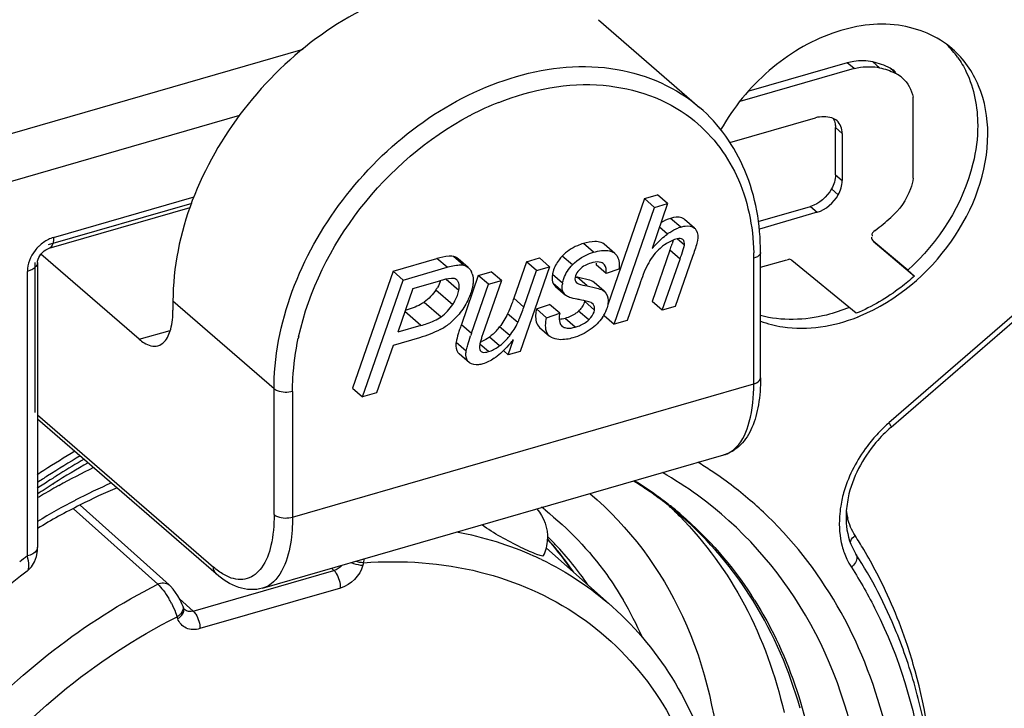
# Model space of a CAD drawing. Header units: millimetres. Extents: x 0 to 420, y 0 to 297.
# Tile 303 of 502: x 353.16 to 354.62, y 132.57 to 133.59. Entities that reach past the tile are written whole.
import ezdxf

# ---------------------------------------------------------------- set-up
doc = ezdxf.new("R2010")
doc.units = ezdxf.units.MM
doc.header["$LTSCALE"] = 23.1
doc.layers.get('0').update_dxf_attribs({"linetype": 'CONTINUOUS'})

msp = doc.modelspace()

# ---------------------------------------------------------------- linework, layer by layer
at = {"color": 7, "linetype": 'CONTINUOUS'}
for p, q in [((354.015, 133.5888), (354.165, 133.4589)), ((352.7062, 133.2939), (353.5772, 133.5454)), ((354.3941, 133.5163), (354.2246, 133.4677)), ((354.3841, 133.525), (354.2379, 133.4831)), ((354.3941, 133.5163), (354.3841, 133.525)), ((354.4219, 133.5263), (354.4319, 133.5177)), ((354.4475, 133.517), (354.4575, 133.5083)), ((354.4819, 133.3539), (354.4817, 133.4741)), ((353.4826, 133.4467), (352.7306, 133.2296)), ((354.2096, 133.407), (354.3371, 133.4435)), ((354.3666, 133.4291), (354.3766, 133.4203)), ((354.3666, 133.3589), (354.3666, 133.4291)), ((354.3766, 133.4203), (354.3766, 133.3503)), ((354.3666, 133.3589), (354.3766, 133.3503)), ((353.2069, 133.2661), (353.4153, 133.3262)), ((354.0833, 133.3237), (354.0288, 133.1664)), ((354.0833, 133.3237), (354.1025, 133.3292)), ((354.0983, 133.3107), (354.0833, 133.3237)), ((354.1175, 133.3162), (354.1025, 133.3292)), ((354.3607, 133.338), (354.3707, 133.3293)), ((353.4117, 133.3165), (353.1988, 133.2551)), ((353.2002, 133.2502), (353.4095, 133.3106)), ((354.0383, 133.1375), (354.0983, 133.3107)), ((354.1175, 133.3162), (354.0945, 133.2497)), ((354.0983, 133.3107), (354.1175, 133.3162)), ((354.252, 133.2897), (354.3294, 133.3121)), ((354.3294, 133.3121), (354.3394, 133.3034)), ((354.137, 133.2814), (354.122, 133.2944)), ((354.3394, 133.3034), (354.2536, 133.2786)), ((354.1172, 133.2711), (354.1055, 133.2813)), ((354.1575, 133.2799), (354.1425, 133.2929)), ((354.4208, 133.2687), (354.4214, 133.2679)), ((354.0078, 133.2441), (353.9928, 133.2571)), ((354.0243, 133.2553), (354.0234, 133.2561)), ((354.0393, 133.2423), (354.0234, 133.2561)), ((354.126, 133.2622), (354.1243, 133.2568)), ((354.1424, 133.2546), (354.1316, 133.264)), ((354.4222, 133.2607), (354.4839, 133.2089)), ((354.4739, 133.2175), (354.4223, 133.2608)), ((353.3339, 133.1151), (353.188, 133.2414)), ((353.1981, 133.2494), (353.2002, 133.2502)), ((353.8, 133.2379), (353.7976, 133.2383)), ((353.815, 133.2249), (353.8, 133.2379)), ((353.9763, 133.2255), (353.9613, 133.2385)), ((354.0384, 133.2431), (354.0393, 133.2423)), ((354.121, 133.247), (354.0946, 133.171)), ((354.136, 133.234), (354.121, 133.247)), ((354.1546, 133.2377), (354.1289, 133.1636)), ((354.2554, 133.0578), (354.2554, 133.244)), ((353.1789, 133.2288), (353.1789, 133.0068)), ((353.1829, 133.2288), (353.1829, 132.8069)), ((353.7103, 133.216), (353.7754, 133.2348)), ((353.7253, 133.203), (353.7904, 133.2218)), ((353.7904, 133.2218), (353.7754, 133.2348)), ((353.8218, 133.2216), (353.8068, 133.2346)), ((353.8126, 133.2253), (353.815, 133.2249)), ((353.9081, 133.2301), (353.8893, 133.1759)), ((353.9424, 133.2227), (353.8989, 133.0972)), ((353.9081, 133.2301), (353.9274, 133.2357)), ((353.9231, 133.2171), (353.9081, 133.2301)), ((353.9231, 133.2171), (353.9424, 133.2227)), ((353.9424, 133.2227), (353.9274, 133.2357)), ((354.0116, 133.2281), (354.0114, 133.2255)), ((354.0264, 133.2125), (354.0114, 133.2255)), ((354.1096, 133.1581), (354.136, 133.234)), ((354.2454, 133.0491), (354.2454, 133.2353)), ((354.2554, 133.2218), (354.2944, 133.2331)), ((354.3972, 133.1537), (354.3017, 133.2321)), ((354.7239, 133.2319), (354.4458, 132.9912)), ((354.4489, 132.9847), (354.7269, 133.2255)), ((353.1727, 133.2175), (353.1679, 133.2158)), ((353.1679, 132.7939), (353.1679, 133.2158)), ((353.7103, 133.216), (353.6501, 133.0427)), ((353.7253, 133.203), (353.7103, 133.216)), ((353.8368, 133.2095), (353.8117, 133.1371)), ((353.8368, 133.2095), (353.856, 133.2151)), ((353.8518, 133.1966), (353.8368, 133.2095)), ((353.871, 133.2021), (353.856, 133.2151)), ((353.9043, 133.1629), (353.9231, 133.2171)), ((353.9617, 133.1983), (353.9467, 133.2113)), ((353.9983, 133.1942), (353.9833, 133.2071)), ((354.0454, 133.2193), (354.0264, 133.2125)), ((354.4839, 133.2089), (354.4739, 133.2175)), ((353.6651, 133.0297), (353.7253, 133.203)), ((353.7395, 133.1902), (353.7795, 133.2017)), ((353.7892, 133.2042), (353.8079, 133.188)), ((353.8267, 133.1241), (353.8518, 133.1966)), ((353.871, 133.2021), (353.8432, 133.1219)), ((353.8518, 133.1966), (353.871, 133.2021)), ((353.9628, 133.185), (353.9478, 133.198)), ((353.9513, 133.1936), (353.9663, 133.1806)), ((353.9833, 133.1983), (353.9821, 133.1994)), ((353.9826, 133.1988), (353.9833, 133.1983)), ((354.0235, 133.1863), (354.0085, 133.1993)), ((354.0762, 133.1969), (354.0575, 133.143)), ((353.7395, 133.1902), (353.7172, 133.1257)), ((353.7739, 133.1884), (353.7989, 133.1667)), ((353.5339, 133.0415), (353.3839, 133.1714)), ((353.3839, 133.1714), (353.3839, 133.1584)), ((353.7566, 133.1702), (353.7816, 133.1486)), ((353.8893, 133.1759), (353.9043, 133.1629)), ((353.923, 133.1601), (353.9425, 133.1669)), ((353.9575, 133.1539), (353.9425, 133.1669)), ((354.0091, 133.1585), (353.9941, 133.1715)), ((354.0069, 133.1673), (354.0058, 133.1683)), ((354.0069, 133.1673), (354.0064, 133.1679)), ((354.1096, 133.1581), (354.0946, 133.171)), ((354.1289, 133.1636), (354.1096, 133.1581)), ((353.7515, 133.1356), (353.7277, 133.1562)), ((353.8953, 133.1398), (353.8803, 133.1528)), ((353.923, 133.1601), (353.938, 133.1471)), ((353.938, 133.1471), (353.9575, 133.1539)), ((354.0006, 133.144), (353.9856, 133.157)), ((354.0233, 133.1504), (354.0383, 133.1375)), ((353.7515, 133.1356), (353.7172, 133.1257)), ((353.8117, 133.1371), (353.8267, 133.1241)), ((353.9806, 133.1331), (353.9656, 133.1461)), ((354.0575, 133.143), (354.0383, 133.1375)), ((353.3339, 133.1151), (353.3798, 133.1283)), ((353.8833, 133.1205), (353.8683, 133.1335)), ((353.9275, 133.1327), (353.9425, 133.1197)), ((353.7103, 133.1061), (353.686, 133.0358)), ((353.7494, 133.1173), (353.7103, 133.1061)), ((353.8188, 133.0974), (353.8038, 133.1104)), ((353.8517, 133.0968), (353.8395, 133.1074)), ((353.8682, 133.1054), (353.8532, 133.1184)), ((353.8811, 133.0921), (353.889, 133.1148)), ((353.8235, 133.0804), (353.8085, 133.0934)), ((353.8188, 133.0974), (353.8201, 133.1032)), ((353.8811, 133.0921), (353.8744, 133.0979)), ((353.8989, 133.0972), (353.8811, 133.0921)), ((353.5339, 133.0415), (353.534, 133.0476)), ((353.5612, 132.8516), (354.2454, 133.0491)), ((353.5339, 132.8553), (353.5339, 133.0415)), ((353.5612, 133.0378), (353.5612, 132.8516)), ((353.6501, 133.0427), (353.6651, 133.0297)), ((353.686, 133.0358), (353.6651, 133.0297)), ((353.1829, 133.0033), (353.4439, 132.7773)), ((353.4481, 132.7672), (353.1829, 132.9969)), ((353.5167, 132.7461), (354.2008, 132.9436)), ((353.2078, 132.9018), (353.2059, 132.9006)), ((353.2078, 132.9018), (353.206, 132.9005)), ((353.2365, 132.8639), (353.3613, 132.7521)), ((353.2463, 132.8692), (353.3782, 132.7511)), ((354.1344, 132.8539), (354.1355, 132.8527)), ((354.1344, 132.8539), (354.1355, 132.8526)), ((354.1369, 132.8538), (354.1367, 132.8539)), ((353.1813, 132.793), (353.1827, 132.8016)), ((353.1827, 132.8016), (353.1829, 132.8069)), ((354.0357, 132.7186), (353.9376, 132.8059)), ((353.1741, 132.778), (353.1784, 132.785)), ((353.1784, 132.785), (353.1813, 132.793)), ((353.6667, 132.7838), (353.6657, 132.7802)), ((353.6667, 132.7838), (353.6679, 132.7896)), ((353.1676, 132.7715), (353.1686, 132.7723)), ((353.1686, 132.7723), (353.1741, 132.778)), ((353.414, 132.7121), (353.6227, 132.7724)), ((353.619, 132.7756), (353.6227, 132.7724)), ((353.3781, 132.7512), (353.3782, 132.7511)), ((353.3804, 132.7491), (353.3782, 132.7512)), ((353.3842, 132.7448), (353.3804, 132.7491)), ((353.3878, 132.74), (353.3842, 132.7448)), ((353.3913, 132.7346), (353.3878, 132.74)), ((353.6326, 132.7464), (353.4239, 132.6862)), ((353.3945, 132.7289), (353.3913, 132.7346)), ((353.414, 132.7121), (353.3937, 132.7303)), ((353.3972, 132.7232), (353.3945, 132.7289)), ((353.3988, 132.7191), (353.3972, 132.7232)), ((353.3998, 132.7161), (353.3988, 132.7191)), ((353.4001, 132.7154), (353.3998, 132.7161)), ((353.4007, 132.7146), (353.4001, 132.7154)), ((353.4009, 132.7144), (353.4007, 132.7146)), ((354.0356, 132.7186), (354.0357, 132.7186)), ((353.3878, 132.7102), (353.3899, 132.7039)), ((353.3909, 132.7009), (353.3899, 132.7039))]:
    msp.add_line(p, q, dxfattribs=at)
for centre, radius, start, end in [((354.4305, 133.4504), 0.1435, 35.2477, 44.9071), ((354.4253, 133.4761), 0.0465, 49.1956, 61.4972), ((354.4141, 133.4284), 0.0909, 61.4993, 63.3446), ((354.4353, 133.4674), 0.0465, 49.1956, 61.4972), ((354.0276, 133.0609), 0.436, 111.6103, 117.4881), ((354.0347, 133.0466), 0.4519, 117.4541, 117.7393), ((354.1703, 133.6126), 0.4219, 307.2014, 311.2662), ((354.1504, 133.2353), 0.0481, 106.1308, 110.1311), ((354.1703, 133.1988), 0.0898, 123.626, 126.2961), ((353.2267, 133.2099), 0.06, 133.8292, 142.1787), ((353.2253, 133.2115), 0.0579, 125.2835, 133.8769), ((353.5748, 133.4374), 0.5784, 341.0038, 341.4214), ((353.7328, 133.3844), 0.4118, 341.4166, 341.9565), ((354.0314, 133.1625), 0.085, 106.0985, 107.4591), ((354.0285, 133.2301), 0.0163, 52.7621, 60.5769), ((353.441, 133.4834), 0.7199, 340.8343, 341.0121), ((353.9089, 133.2353), 0.3365, 359.9981, 1.3889), ((354.0179, 133.1794), 0.0507, 102.6859, 106.1744), ((353.8036, 133.2043), 0.0254, 17.8749, 24.8044), ((353.988, 133.2043), 0.0419, 164.1334, 170.4531), ((354.0186, 133.4043), 0.2003, 259.0099, 259.8483), ((353.9975, 133.1922), 0.0363, 170.4016, 174.6005), ((353.7118, 133.2294), 0.0744, 326.5256, 329.8489), ((353.9541, 133.1889), 0.0449, 314.6284, 318.7813), ((353.958, 133.1888), 0.0751, 326.6807, 329.5377), ((354.3007, 133.3967), 0.2673, 291.5966, 292.5623), ((353.7394, 133.2094), 0.0895, 297.1487, 307.8294), ((354.273, 132.9761), 0.4886, 160.7627, 161.6999), ((354.336, 132.9466), 0.5394, 160.7862, 161.2198), ((354.0408, 133.0531), 0.2093, 160.8013, 162.4088), ((353.7988, 133.1878), 0.0883, 317.1949, 322.0038), ((353.8138, 133.1748), 0.0883, 317.1963, 322.0038), ((353.9705, 133.0306), 0.4098, 167.5518, 167.8974), ((353.8244, 133.1515), 0.0435, 290.1678, 293.9745), ((353.8271, 133.1597), 0.0681, 305.5269, 307.1313), ((353.7176, 133.2542), 0.221, 318.856, 320.8585), ((353.8092, 133.1614), 0.0902, 304.4008, 308.0193), ((354.593, 132.8214), 0.2247, 131.4879, 136.5496), ((354.5896, 132.8252), 0.2196, 130.8937, 131.4735), ((353.9115, 131.8055), 1.3269, 120.4759, 122.8105), ((353.9083, 131.8086), 1.3128, 120.2774, 122.7624), ((353.8918, 131.8252), 1.2755, 119.7865, 122.4296), ((353.9013, 131.8173), 1.2946, 120.0948, 121.956), ((353.8497, 132.421), 0.5998, 56.3242, 58.6019), ((353.9215, 131.7898), 1.3455, 122.8059, 123.3077), ((353.9111, 131.8016), 1.3131, 121.9531, 122.6914), ((353.7164, 131.9924), 1.0355, 115.7698, 118.9923), ((353.8248, 132.4176), 0.5754, 54.1286, 60.3021), ((353.8529, 132.4259), 0.594, 49.3176, 56.3232), ((353.9199, 131.7904), 1.3344, 122.7573, 123.5402), ((353.9169, 131.7925), 1.3239, 122.6917, 123.685), ((353.907, 131.8011), 1.304, 122.5201, 123.7413), ((353.6714, 132.0392), 0.9424, 113.6892, 117.3229), ((353.7808, 132.4425), 0.544, 51.475, 58.241), ((353.7799, 132.4361), 0.5508, 53.9872, 58.4499), ((353.7324, 131.9633), 1.0688, 119.4252, 120.9545), ((353.7265, 131.9738), 1.0567, 118.9826, 119.4228), ((353.6527, 132.0613), 0.9048, 112.8547, 116.693), ((354.5508, 132.8389), 0.1789, 163.2431, 170.6935), ((353.6911, 132.0009), 0.9854, 117.3238, 121.0592), ((353.7825, 132.4397), 0.5464, 52.589, 53.9817), ((353.7836, 132.4412), 0.5446, 50.6144, 52.5891), ((353.8536, 132.4268), 0.5929, 45.9372, 49.3095), ((353.6757, 132.0158), 0.9557, 116.6994, 121.0433), ((353.641, 132.4894), 0.4752, 51.6692, 52.4373), ((353.7465, 132.4695), 0.5461, 44.7409, 46.8956), ((353.7838, 132.4465), 0.5391, 49.0847, 51.4618), ((353.784, 132.4417), 0.5439, 49.43, 50.6137), ((354.4789, 132.8728), 0.0969, 186.5597, 193.5324), ((353.7105, 132.3187), 0.5192, 72.8342, 79.568), ((353.7195, 132.3489), 0.4876, 65.8062, 72.8036), ((353.8755, 132.8215), 0.0642, 345.8477, 357.4667), ((353.6076, 132.5229), 0.4447, 39.742, 41.7168), ((353.595, 132.5079), 0.4643, 40.4673, 42.0429), ((353.6182, 132.4936), 0.4599, 43.6451, 45.6032), ((354.4052, 132.8081), 0.018, 155.1859, 158.6616), ((354.4064, 132.8075), 0.0194, 152.1757, 155.1919), ((353.8257, 132.456), 0.6785, 30.8032, 32.8652), ((353.8744, 132.8218), 0.0653, 335.1816, 345.8418), ((353.5938, 132.5069), 0.4658, 40.0981, 40.468), ((353.6024, 132.5186), 0.4514, 34.233, 39.7307), ((353.5892, 132.5031), 0.4718, 34.4127, 40.0849), ((353.6111, 132.4872), 0.4694, 34.1785, 43.6091), ((353.8119, 132.4479), 0.6944, 27.5017, 30.7979), ((353.9705, 131.7319), 1.3312, 127.0793, 127.6964), ((353.725, 132.3617), 0.4737, 64.2733, 65.7767), ((354.4772, 132.8333), 0.1036, 205.0656, 212.8144), ((353.2584, 132.66), 0.1388, 27.4283, 30.6488), ((353.6019, 132.4633), 0.5222, 23.689, 30.5481), ((353.7594, 132.4223), 0.5753, 32.1263, 32.9765), ((353.3921, 132.7135), 0.00808, 12.3542, 18.747), ((353.3766, 132.7259), 0.0257, 301.1982, 309.6423), ((353.7233, 132.3857), 0.791, 11.7903, 18.7657)]:
    msp.add_arc(centre, radius, start, end, dxfattribs=at)
for points, knots in [([(354.376, 133.7046), (354.4188, 133.7169), (354.5057, 133.727), (354.6277, 133.6834), (354.7085, 133.5839), (354.7239, 133.4999), (354.7239, 133.4571)], [0, 0, 0, 0, 0.266867, 0.507861, 0.743947, 1, 1, 1, 1]), ([(353.7433, 133.6345), (353.6438, 133.6058), (353.4675, 133.4766), (353.3839, 133.2725), (353.3839, 133.1714)], [0, 0, 0, 0, 0.505913, 1, 1, 1, 1]), ([(354.5397, 133.5457), (354.5178, 133.5647), (354.4568, 133.5897), (354.3564, 133.5741), (354.263, 133.5174), (354.2148, 133.4585), (354.1962, 133.4254)], [0, 0, 0, 0, 0.213251, 0.452949, 0.721281, 1, 1, 1, 1]), ([(354.5925, 133.4192), (354.5925, 133.4436), (354.5846, 133.4911), (354.5567, 133.531), (354.5397, 133.5457)], [0, 0, 0, 0, 0.520049, 1, 1, 1, 1]), ([(354.4219, 133.5263), (354.4128, 133.5283), (354.3997, 133.5284), (354.3873, 133.5258), (354.3841, 133.525)], [0, 0, 0, 0, 0.737161, 1, 1, 1, 1]), ([(354.5477, 133.5332), (354.5526, 133.5263), (354.5706, 133.4956), (354.5775, 133.4592), (354.5775, 133.4322)], [0, 0, 0, 0, 0.239348, 1, 1, 1, 1]), ([(353.8933, 133.5046), (353.9412, 133.5185), (354.0391, 133.5287), (354.131, 133.4883), (354.165, 133.4589)], [0, 0, 0, 0, 0.526466, 1, 1, 1, 1]), ([(354.3941, 133.5163), (354.3973, 133.5172), (354.4097, 133.5197), (354.4228, 133.5196), (354.4319, 133.5177)], [0, 0, 0, 0, 0.262839, 1, 1, 1, 1]), ([(353.5339, 133.0476), (353.5356, 133.1479), (353.6201, 133.3489), (353.7949, 133.4762), (353.8933, 133.5046)], [0, 0, 0, 0, 0.494837, 1, 1, 1, 1]), ([(353.867, 133.4662), (353.9156, 133.4855), (354.0161, 133.5058), (354.1154, 133.4714), (354.152, 133.4432)], [0, 0, 0, 0, 0.530453, 1, 1, 1, 1]), ([(354.2554, 133.244), (354.2554, 133.2851), (354.2417, 133.3659), (354.194, 133.4338), (354.165, 133.4589)], [0, 0, 0, 0, 0.516833, 1, 1, 1, 1]), ([(353.5703, 133.119), (353.5854, 133.1874), (353.6507, 133.3184), (353.7613, 133.4134), (353.8243, 133.4466)], [0, 0, 0, 0, 0.495711, 1, 1, 1, 1]), ([(354.152, 133.4432), (354.1807, 133.4211), (354.2292, 133.3589), (354.2443, 133.2826), (354.2453, 133.2435)], [0, 0, 0, 0, 0.480831, 1, 1, 1, 1]), ([(354.5775, 133.4322), (354.5775, 133.4132), (354.5669, 133.3325), (354.5197, 133.2588), (354.4739, 133.2175)], [0, 0, 0, 0, 0.236069, 1, 1, 1, 1]), ([(354.4032, 133.1498), (354.457, 133.1722), (354.5494, 133.2493), (354.5925, 133.3633), (354.5925, 133.4192)], [0, 0, 0, 0, 0.510233, 1, 1, 1, 1]), ([(354.4819, 133.3539), (354.481, 133.3486), (354.4753, 133.3265), (354.4615, 133.3068), (354.4486, 133.2955)], [0, 0, 0, 0, 0.240379, 1, 1, 1, 1]), ([(354.1425, 133.2929), (354.1414, 133.2938), (354.1351, 133.2973), (354.1274, 133.296), (354.122, 133.2944)], [0, 0, 0, 0, 0.203858, 1, 1, 1, 1]), ([(354.137, 133.2814), (354.1391, 133.2821), (354.1458, 133.2837), (354.1538, 133.2829), (354.1575, 133.2799)], [0, 0, 0, 0, 0.31964, 1, 1, 1, 1]), ([(354.1575, 133.2799), (354.1585, 133.279), (354.1627, 133.2739), (354.1626, 133.2667), (354.1618, 133.2617)], [0, 0, 0, 0, 0.216075, 1, 1, 1, 1]), ([(354.0945, 133.2497), (354.0965, 133.252), (354.1036, 133.2596), (354.1112, 133.2668), (354.1172, 133.2711)], [0, 0, 0, 0, 0.288285, 1, 1, 1, 1]), ([(353.2057, 133.2571), (353.2055, 133.2562), (353.2044, 133.2534), (353.2022, 133.2508), (353.2002, 133.2502)], [0, 0, 0, 0, 0.304497, 1, 1, 1, 1]), ([(353.9928, 133.2571), (353.9897, 133.2562), (353.9781, 133.2522), (353.9675, 133.2451), (353.9613, 133.2385)], [0, 0, 0, 0, 0.263679, 1, 1, 1, 1]), ([(354.0143, 133.2596), (354.0128, 133.2599), (354.0055, 133.2603), (353.9983, 133.2587), (353.9928, 133.2571)], [0, 0, 0, 0, 0.209587, 1, 1, 1, 1]), ([(354.1297, 133.2635), (354.1242, 133.2619), (354.1169, 133.2581), (354.1106, 133.2533), (354.1089, 133.252)], [0, 0, 0, 0, 0.729159, 1, 1, 1, 1]), ([(354.1402, 133.263), (354.1396, 133.2634), (354.1364, 133.2651), (354.1325, 133.2643), (354.1297, 133.2635)], [0, 0, 0, 0, 0.197252, 1, 1, 1, 1]), ([(354.136, 133.234), (354.1369, 133.2365), (354.1391, 133.2433), (354.1417, 133.2501), (354.1424, 133.2546)], [0, 0, 0, 0, 0.366381, 1, 1, 1, 1]), ([(354.1618, 133.2617), (354.1616, 133.2604), (354.1596, 133.2522), (354.1569, 133.2443), (354.1546, 133.2377)], [0, 0, 0, 0, 0.15836, 1, 1, 1, 1]), ([(353.1829, 133.2288), (353.1829, 133.2296), (353.1834, 133.2341), (353.1857, 133.2383), (353.1881, 133.2414)], [0, 0, 0, 0, 0.162947, 1, 1, 1, 1]), ([(353.7976, 133.2383), (353.7962, 133.2384), (353.7886, 133.2383), (353.7812, 133.2365), (353.7754, 133.2348)], [0, 0, 0, 0, 0.190308, 1, 1, 1, 1]), ([(353.9613, 133.2385), (353.9597, 133.2367), (353.9539, 133.23), (353.9494, 133.222), (353.9477, 133.2158)], [0, 0, 0, 0, 0.274237, 1, 1, 1, 1]), ([(354.0393, 133.2423), (354.0407, 133.2411), (354.0461, 133.2348), (354.0463, 133.2256), (354.0454, 133.2193)], [0, 0, 0, 0, 0.222366, 1, 1, 1, 1]), ([(354.2554, 133.244), (354.2554, 133.2431), (354.254, 133.2385), (354.2489, 133.2363), (354.2454, 133.2353)], [0, 0, 0, 0, 0.193901, 1, 1, 1, 1]), ([(353.7904, 133.2218), (353.7916, 133.2221), (353.7962, 133.2234), (353.8008, 133.2244), (353.8042, 133.2249)], [0, 0, 0, 0, 0.280851, 1, 1, 1, 1]), ([(353.9617, 133.1983), (353.9621, 133.2007), (353.9647, 133.2108), (353.9709, 133.2197), (353.9763, 133.2255)], [0, 0, 0, 0, 0.231022, 1, 1, 1, 1]), ([(354.0219, 133.2273), (354.0211, 133.228), (354.0164, 133.2304), (354.0108, 133.2298), (354.0068, 133.2289)], [0, 0, 0, 0, 0.206629, 1, 1, 1, 1]), ([(354.0264, 133.2125), (354.0266, 133.2141), (354.027, 133.2193), (354.0249, 133.2251), (354.0219, 133.2273)], [0, 0, 0, 0, 0.30845, 1, 1, 1, 1]), ([(354.0914, 133.2319), (354.0901, 133.2298), (354.084, 133.2185), (354.0795, 133.2066), (354.0762, 133.1969)], [0, 0, 0, 0, 0.195583, 1, 1, 1, 1]), ([(354.3017, 133.2321), (354.3004, 133.2331), (354.2976, 133.2344), (354.2955, 133.2329), (354.2949, 133.2324)], [0, 0, 0, 0, 0.692012, 1, 1, 1, 1]), ([(353.8277, 133.2121), (353.829, 133.2081), (353.8295, 133.202), (353.8288, 133.1961), (353.8285, 133.1945)], [0, 0, 0, 0, 0.720271, 1, 1, 1, 1]), ([(353.9467, 133.2113), (353.9464, 133.21), (353.9459, 133.2056), (353.9464, 133.2008), (353.9478, 133.198)], [0, 0, 0, 0, 0.288173, 1, 1, 1, 1]), ([(353.9875, 133.2188), (353.9865, 133.2178), (353.9833, 133.2143), (353.9807, 133.2101), (353.9802, 133.2068)], [0, 0, 0, 0, 0.301945, 1, 1, 1, 1]), ([(354.0085, 133.1993), (354.0061, 133.2014), (353.9973, 133.2043), (353.9888, 133.2061), (353.9833, 133.2071)], [0, 0, 0, 0, 0.361155, 1, 1, 1, 1]), ([(354.4839, 133.2089), (354.4773, 133.203), (354.4509, 133.1811), (354.4208, 133.1634), (354.3972, 133.1537)], [0, 0, 0, 0, 0.256285, 1, 1, 1, 1]), ([(353.7999, 133.2053), (353.7989, 133.2055), (353.7919, 133.2053), (353.7852, 133.2034), (353.7795, 133.2017)], [0, 0, 0, 0, 0.152434, 1, 1, 1, 1]), ([(353.807, 133.2002), (353.8067, 133.2008), (353.8061, 133.2018), (353.8052, 133.2028), (353.8048, 133.2032)], [0, 0, 0, 0, 0.509967, 1, 1, 1, 1]), ([(353.8079, 133.188), (353.8081, 133.1893), (353.8086, 133.1933), (353.8083, 133.1977), (353.807, 133.2002)], [0, 0, 0, 0, 0.309195, 1, 1, 1, 1]), ([(353.8285, 133.1945), (353.8282, 133.1927), (353.8265, 133.1852), (353.8236, 133.178), (353.821, 133.1727)], [0, 0, 0, 0, 0.23064, 1, 1, 1, 1]), ([(353.9833, 133.1983), (353.9839, 133.1979), (353.9887, 133.1958), (353.9939, 133.1949), (353.9983, 133.1942)], [0, 0, 0, 0, 0.14107, 1, 1, 1, 1]), ([(353.9983, 133.1942), (354.0038, 133.1932), (354.0123, 133.1913), (354.0211, 133.1884), (354.0235, 133.1863)], [0, 0, 0, 0, 0.638845, 1, 1, 1, 1]), ([(353.7989, 133.1667), (353.8001, 133.1685), (353.8041, 133.1751), (353.8069, 133.1825), (353.8079, 133.188)], [0, 0, 0, 0, 0.271615, 1, 1, 1, 1]), ([(354.0235, 133.1863), (354.0272, 133.183), (354.03, 133.1754), (354.0292, 133.1685), (354.0289, 133.1664)], [0, 0, 0, 0, 0.705202, 1, 1, 1, 1]), ([(353.7566, 133.1702), (353.7549, 133.169), (353.746, 133.1636), (353.7362, 133.1601), (353.7283, 133.1578)], [0, 0, 0, 0, 0.205582, 1, 1, 1, 1]), ([(353.8893, 133.1759), (353.8884, 133.1734), (353.8856, 133.1656), (353.8827, 133.1578), (353.8803, 133.1528)], [0, 0, 0, 0, 0.324604, 1, 1, 1, 1]), ([(353.9896, 133.1733), (353.9875, 133.1737), (353.9815, 133.1748), (353.9754, 133.1758), (353.9718, 133.1773)], [0, 0, 0, 0, 0.356166, 1, 1, 1, 1]), ([(354.0064, 133.1679), (354.0056, 133.1685), (354.0005, 133.1715), (353.9945, 133.1724), (353.9896, 133.1733)], [0, 0, 0, 0, 0.162754, 1, 1, 1, 1]), ([(353.3616, 133.1056), (353.3651, 133.1066), (353.3744, 133.1129), (353.3824, 133.1324), (353.3839, 133.1489), (353.3839, 133.1584)], [0, 0, 0, 0, 0.181175, 0.528595, 1, 1, 1, 1]), ([(353.7515, 133.1356), (353.7547, 133.1365), (353.7651, 133.1398), (353.7754, 133.1441), (353.7816, 133.1486)], [0, 0, 0, 0, 0.298905, 1, 1, 1, 1]), ([(353.8082, 133.1525), (353.807, 133.1511), (353.8027, 133.1462), (353.7981, 133.1416), (353.7943, 133.1387)], [0, 0, 0, 0, 0.27796, 1, 1, 1, 1]), ([(353.8953, 133.1398), (353.8959, 133.1411), (353.8993, 133.1487), (353.902, 133.1565), (353.9043, 133.1629)], [0, 0, 0, 0, 0.174763, 1, 1, 1, 1]), ([(353.923, 133.1601), (353.9224, 133.1571), (353.9209, 133.148), (353.9227, 133.1368), (353.9275, 133.1327)], [0, 0, 0, 0, 0.328736, 1, 1, 1, 1]), ([(353.9575, 133.1539), (353.9572, 133.1525), (353.9566, 133.1478), (353.9566, 133.143), (353.9575, 133.1398)], [0, 0, 0, 0, 0.295771, 1, 1, 1, 1]), ([(353.9856, 133.157), (353.9844, 133.1558), (353.9785, 133.1508), (353.9713, 133.1478), (353.9656, 133.1461)], [0, 0, 0, 0, 0.227671, 1, 1, 1, 1]), ([(354.0006, 133.144), (354.0018, 133.1452), (354.0056, 133.1493), (354.0085, 133.1545), (354.0091, 133.1585)], [0, 0, 0, 0, 0.286788, 1, 1, 1, 1]), ([(354.3872, 133.1624), (354.3761, 133.1578), (354.3339, 133.1436), (354.2867, 133.1418), (354.2552, 133.1503)], [0, 0, 0, 0, 0.268579, 1, 1, 1, 1]), ([(353.9425, 133.1197), (353.941, 133.1209), (353.9352, 133.1288), (353.9365, 133.1396), (353.938, 133.1471)], [0, 0, 0, 0, 0.197138, 1, 1, 1, 1]), ([(353.9806, 133.1331), (353.9826, 133.1337), (353.9899, 133.1362), (353.9967, 133.1401), (354.0006, 133.144)], [0, 0, 0, 0, 0.278203, 1, 1, 1, 1]), ([(354.2551, 133.1422), (354.2658, 133.1381), (354.3132, 133.1258), (354.3644, 133.1344), (354.3991, 133.1481)], [0, 0, 0, 0, 0.234239, 1, 1, 1, 1]), ([(353.8091, 133.1295), (353.8084, 133.1275), (353.8064, 133.1212), (353.8045, 133.1148), (353.8038, 133.1104)], [0, 0, 0, 0, 0.32667, 1, 1, 1, 1]), ([(353.8201, 133.1032), (353.8204, 133.1044), (353.822, 133.1101), (353.8238, 133.1158), (353.8254, 133.1203)], [0, 0, 0, 0, 0.203685, 1, 1, 1, 1]), ([(353.9454, 133.1177), (353.9449, 133.118), (353.9438, 133.1186), (353.9429, 133.1193), (353.9425, 133.1197)], [0, 0, 0, 0, 0.505297, 1, 1, 1, 1]), ([(353.9651, 133.1324), (353.9662, 133.132), (353.9714, 133.131), (353.9767, 133.132), (353.9806, 133.1331)], [0, 0, 0, 0, 0.215901, 1, 1, 1, 1]), ([(353.3339, 133.1151), (353.3362, 133.1131), (353.3439, 133.1071), (353.3549, 133.1037), (353.3616, 133.1056)], [0, 0, 0, 0, 0.303789, 1, 1, 1, 1]), ([(353.5612, 133.0378), (353.5612, 133.0443), (353.562, 133.0707), (353.5656, 133.097), (353.5698, 133.1166)], [0, 0, 0, 0, 0.244085, 1, 1, 1, 1]), ([(353.8038, 133.1104), (353.8035, 133.1086), (353.8028, 133.1026), (353.8052, 133.0961), (353.8085, 133.0934)], [0, 0, 0, 0, 0.295956, 1, 1, 1, 1]), ([(353.8388, 133.1066), (353.8386, 133.1055), (353.8382, 133.1024), (353.8391, 133.0986), (353.8409, 133.0972)], [0, 0, 0, 0, 0.31765, 1, 1, 1, 1]), ([(353.8414, 133.1163), (353.841, 133.1153), (353.8401, 133.1121), (353.8392, 133.1089), (353.8388, 133.1066)], [0, 0, 0, 0, 0.300045, 1, 1, 1, 1]), ([(353.977, 133.1172), (353.9739, 133.1163), (353.9636, 133.1139), (353.952, 133.1143), (353.9454, 133.1177)], [0, 0, 0, 0, 0.29879, 1, 1, 1, 1]), ([(353.8235, 133.0804), (353.8202, 133.0831), (353.8178, 133.0897), (353.8185, 133.0956), (353.8188, 133.0974)], [0, 0, 0, 0, 0.704044, 1, 1, 1, 1]), ([(353.8409, 133.0972), (353.8414, 133.0967), (353.8449, 133.095), (353.8489, 133.096), (353.8517, 133.0968)], [0, 0, 0, 0, 0.191146, 1, 1, 1, 1]), ([(353.8433, 133.0786), (353.8413, 133.0781), (353.8348, 133.0765), (353.8271, 133.0774), (353.8235, 133.0804)], [0, 0, 0, 0, 0.30996, 1, 1, 1, 1]), ([(354.2554, 133.0578), (354.2554, 133.0445), (354.2537, 133.0194), (354.2447, 132.9851), (354.2279, 132.9575), (354.2102, 132.9462), (354.2008, 132.9436)], [0, 0, 0, 0, 0.296534, 0.555213, 0.784072, 1, 1, 1, 1]), ([(354.2008, 132.9436), (354.2079, 132.9456), (354.2265, 132.9582), (354.2425, 132.9972), (354.2454, 133.0301), (354.2454, 133.0491)], [0, 0, 0, 0, 0.181175, 0.528677, 1, 1, 1, 1]), ([(354.2454, 133.0491), (354.2468, 133.0495), (354.2509, 133.051), (354.2554, 133.0547), (354.2554, 133.0578)], [0, 0, 0, 0, 0.325425, 1, 1, 1, 1]), ([(353.5612, 133.0378), (353.5541, 133.0358), (353.5439, 133.0358), (353.5354, 133.0402), (353.5339, 133.0415)], [0, 0, 0, 0, 0.789299, 1, 1, 1, 1]), ([(354.4458, 132.9912), (354.4468, 132.9897), (354.4477, 132.9881), (354.4494, 132.9852), (354.4489, 132.9847)], [0, 0, 0, 0, 0.712635, 1, 1, 1, 1]), ([(354.4299, 132.9759), (354.424, 132.9697), (354.4025, 132.9444), (354.3867, 132.9141), (354.3796, 132.8904)], [0, 0, 0, 0, 0.255626, 1, 1, 1, 1]), ([(354.4489, 132.9847), (354.4409, 132.9778), (354.412, 132.9485), (354.3916, 132.9101), (354.3853, 132.8802)], [0, 0, 0, 0, 0.257827, 1, 1, 1, 1]), ([(354.0023, 132.8866), (354.0603, 132.8375), (354.1578, 132.7062), (354.1923, 132.5479), (354.1966, 132.4664)], [0, 0, 0, 0, 0.482266, 1, 1, 1, 1]), ([(354.4047, 132.4676), (354.3919, 132.5508), (354.3396, 132.7108), (354.2265, 132.8371), (354.162, 132.8839)], [0, 0, 0, 0, 0.513676, 1, 1, 1, 1]), ([(353.9357, 132.8621), (353.9703, 132.8347), (354.0118, 132.7912), (354.0441, 132.7416), (354.0517, 132.7287)], [0, 0, 0, 0, 0.746918, 1, 1, 1, 1]), ([(354.3743, 132.8678), (354.3735, 132.8627), (354.3712, 132.843), (354.3727, 132.8227), (354.3764, 132.8086)], [0, 0, 0, 0, 0.261794, 1, 1, 1, 1]), ([(353.5339, 132.8553), (353.5339, 132.8399), (353.5315, 132.8125), (353.5196, 132.7776), (353.4952, 132.7565), (353.4755, 132.7591), (353.4672, 132.7624)], [0, 0, 0, 0, 0.341245, 0.604147, 0.802279, 1, 1, 1, 1]), ([(353.5612, 132.8516), (353.5612, 132.8384), (353.5595, 132.8011), (353.5417, 132.7533), (353.5167, 132.7461)], [0, 0, 0, 0, 0.336966, 1, 1, 1, 1]), ([(353.5339, 132.8553), (353.5354, 132.854), (353.5439, 132.8496), (353.5541, 132.8496), (353.5612, 132.8516)], [0, 0, 0, 0, 0.210701, 1, 1, 1, 1]), ([(353.9387, 131.3661), (354.0638, 131.4607), (354.2789, 131.6908), (354.4366, 132.0452), (354.4717, 132.3337), (354.4509, 132.5338), (354.3839, 132.7123), (354.3088, 132.8112), (354.2659, 132.8528)], [0, 0, 0, 0, 0.276361, 0.543528, 0.668097, 0.78488, 0.894685, 1, 1, 1, 1]), ([(354.1355, 132.8527), (354.1736, 132.8141), (354.2398, 132.7229), (354.2777, 132.6171), (354.2902, 132.5619)], [0, 0, 0, 0, 0.489292, 1, 1, 1, 1]), ([(354.3141, 132.5681), (354.2984, 132.6237), (354.2533, 132.7294), (354.1789, 132.8174), (354.1369, 132.8538)], [0, 0, 0, 0, 0.50931, 1, 1, 1, 1]), ([(354.3823, 132.8545), (354.3821, 132.849), (354.3828, 132.829), (354.389, 132.809), (354.3969, 132.7967)], [0, 0, 0, 0, 0.271733, 1, 1, 1, 1]), ([(353.9337, 132.7944), (353.9333, 132.7935), (353.9285, 132.7943), (353.9226, 132.7965), (353.9119, 132.8011), (353.8941, 132.8093), (353.8701, 132.8218), (353.8511, 132.8335), (353.8424, 132.8401)], [0, 0, 0, 0, 0.029521, 0.102747, 0.215462, 0.35267, 0.681335, 1, 1, 1, 1]), ([(353.1829, 132.8069), (353.1829, 132.8055), (353.1807, 132.7986), (353.1732, 132.7954), (353.1679, 132.7939)], [0, 0, 0, 0, 0.201135, 1, 1, 1, 1]), ([(353.1676, 132.7715), (353.1698, 132.7732), (353.171, 132.7821), (353.1692, 132.7892), (353.1679, 132.7939)], [0, 0, 0, 0, 0.360432, 1, 1, 1, 1]), ([(353.6484, 132.7841), (353.6527, 132.7823), (353.6585, 132.7808), (353.6644, 132.7802), (353.6657, 132.7802)], [0, 0, 0, 0, 0.782508, 1, 1, 1, 1]), ([(353.6667, 132.7838), (353.7241, 132.788), (353.8377, 132.7805), (353.992, 132.7135), (354.1088, 132.5955), (354.1529, 132.4938), (354.1668, 132.4404)], [0, 0, 0, 0, 0.262037, 0.507652, 0.748964, 1, 1, 1, 1]), ([(354.3969, 132.7967), (354.3978, 132.7954), (354.3999, 132.7881), (354.3946, 132.7809), (354.3901, 132.7772)], [0, 0, 0, 0, 0.208673, 1, 1, 1, 1]), ([(354.4723, 132.6401), (354.4675, 132.6541), (354.4472, 132.7084), (354.4204, 132.7604), (354.3969, 132.7967)], [0, 0, 0, 0, 0.254106, 1, 1, 1, 1]), ([(353.1676, 132.7715), (353.1143, 132.7308), (352.917, 132.5544), (352.7714, 132.3182), (352.7133, 132.1296)], [0, 0, 0, 0, 0.253701, 1, 1, 1, 1]), ([(353.6326, 132.7464), (353.6326, 132.7539), (353.6298, 132.7635), (353.6242, 132.7711), (353.6227, 132.7724)], [0, 0, 0, 0, 0.792576, 1, 1, 1, 1]), ([(354.3901, 132.7772), (354.4035, 132.7565), (354.4535, 132.6686), (354.4835, 132.5698), (354.4955, 132.4943)], [0, 0, 0, 0, 0.243081, 1, 1, 1, 1]), ([(353.5167, 132.7461), (353.5054, 132.7428), (353.4789, 132.7446), (353.4579, 132.7588), (353.4481, 132.7672)], [0, 0, 0, 0, 0.476764, 1, 1, 1, 1]), ([(354.4847, 132.6235), (354.4812, 132.6362), (354.466, 132.686), (354.4458, 132.7342), (354.4279, 132.7685)], [0, 0, 0, 0, 0.254126, 1, 1, 1, 1]), ([(352.8758, 132.2158), (352.9206, 132.3302), (353.0548, 132.5421), (353.2523, 132.6969), (353.3613, 132.7521)], [0, 0, 0, 0, 0.50147, 1, 1, 1, 1]), ([(354.2466, 132.7282), (354.2551, 132.7148), (354.2871, 132.6589), (354.3099, 132.5977), (354.322, 132.5506)], [0, 0, 0, 0, 0.245152, 1, 1, 1, 1]), ([(353.3909, 132.7009), (353.3924, 132.7018), (353.3969, 132.7051), (353.4009, 132.7112), (353.4, 132.7152)], [0, 0, 0, 0, 0.291133, 1, 1, 1, 1]), ([(353.3987, 132.7191), (353.3998, 132.7158), (353.3976, 132.7103), (353.3941, 132.707), (353.393, 132.7061)], [0, 0, 0, 0, 0.699936, 1, 1, 1, 1]), ([(353.414, 132.7121), (353.4155, 132.7108), (353.4211, 132.7032), (353.4239, 132.6936), (353.4239, 132.6862)], [0, 0, 0, 0, 0.207424, 1, 1, 1, 1]), ([(354.0356, 132.7186), (354.0721, 132.6862), (354.136, 132.6081), (354.1735, 132.5148), (354.186, 132.466)], [0, 0, 0, 0, 0.491741, 1, 1, 1, 1]), ([(352.8898, 132.0718), (352.9199, 132.2049), (353.0486, 132.459), (353.2663, 132.6416), (353.3899, 132.7039)], [0, 0, 0, 0, 0.496445, 1, 1, 1, 1]), ([(353.4239, 132.6862), (353.4174, 132.6843), (353.4029, 132.684), (353.393, 132.695), (353.3909, 132.7009)], [0, 0, 0, 0, 0.52233, 1, 1, 1, 1]), ([(354.5158, 132.38), (354.5159, 132.4011), (354.5139, 132.483), (354.501, 132.5648), (354.4847, 132.6235)], [0, 0, 0, 0, 0.257381, 1, 1, 1, 1])]:
    msp.add_open_spline(points, degree=3, knots=knots, dxfattribs=at)
for points in [[(354.4475, 133.517), (354.4395, 133.5213), (354.4308, 133.5244), (354.4219, 133.5263)], [(354.4319, 133.5177), (354.4399, 133.516), (354.4476, 133.5133), (354.4549, 133.5097)], [(354.4657, 133.5026), (354.4739, 133.4955), (354.4796, 133.4848), (354.4817, 133.4741)], [(354.3612, 133.4432), (354.3535, 133.4456), (354.3449, 133.4454), (354.3371, 133.4435)], [(354.3688, 133.439), (354.3666, 133.4409), (354.364, 133.4424), (354.3612, 133.4432)], [(354.3632, 133.4425), (354.3646, 133.44), (354.3656, 133.4372), (354.3661, 133.4344)], [(354.3661, 133.4344), (354.3664, 133.4326), (354.3666, 133.4308), (354.3666, 133.429)], [(354.3766, 133.4203), (354.3766, 133.4271), (354.3739, 133.4346), (354.3688, 133.439)], [(354.3666, 133.3589), (354.3665, 133.3517), (354.3642, 133.3443), (354.3607, 133.338)], [(354.3707, 133.3293), (354.3742, 133.3356), (354.3765, 133.343), (354.3766, 133.3502)], [(354.3607, 133.338), (354.3541, 133.3262), (354.3424, 133.3159), (354.3294, 133.3121)], [(354.3394, 133.3034), (354.3524, 133.3073), (354.364, 133.3175), (354.3707, 133.3293)], [(354.122, 133.2944), (354.117, 133.293), (354.1122, 133.2907), (354.1077, 133.2879)], [(354.1206, 133.2735), (354.1247, 133.2763), (354.1291, 133.2787), (354.1338, 133.2804)], [(353.2069, 133.2661), (353.2015, 133.2645), (353.1964, 133.2619), (353.1919, 133.2587)], [(353.2069, 133.2661), (353.2069, 133.263), (353.2066, 133.2599), (353.2057, 133.2571)], [(354.4254, 133.2766), (354.423, 133.2747), (354.4194, 133.2714), (354.4208, 133.2687)], [(354.4198, 133.2663), (354.4198, 133.2645), (354.4207, 133.2617), (354.4225, 133.2617)], [(354.0234, 133.2561), (354.0208, 133.258), (354.0175, 133.2592), (354.0143, 133.2596)], [(354.1089, 133.252), (354.102, 133.2464), (354.096, 133.2395), (354.0914, 133.2319)], [(354.1424, 133.2546), (354.1429, 133.2575), (354.1424, 133.2612), (354.1402, 133.263)], [(353.1793, 133.2467), (353.1726, 133.238), (353.1679, 133.2268), (353.1679, 133.2158)], [(353.1881, 133.2414), (353.1907, 133.2447), (353.1942, 133.2477), (353.1981, 133.2494)], [(353.8068, 133.2346), (353.8049, 133.2363), (353.8025, 133.2374), (353.8, 133.2379)], [(353.9763, 133.2255), (353.9842, 133.2339), (353.9949, 133.2401), (354.0059, 133.2436)], [(354.0078, 133.2441), (354.0117, 133.2453), (354.0156, 133.2462), (354.0196, 133.2466)], [(354.0196, 133.2466), (354.0218, 133.2469), (354.0241, 133.247), (354.0263, 133.2469)], [(354.0263, 133.2469), (354.0298, 133.2468), (354.0335, 133.246), (354.0365, 133.2443)], [(353.179, 133.2214), (353.1771, 133.2198), (353.1749, 133.2185), (353.1727, 133.2175)], [(353.1829, 133.2288), (353.1829, 133.226), (353.1811, 133.2233), (353.179, 133.2214)], [(353.8042, 133.2249), (353.807, 133.2253), (353.8098, 133.2255), (353.8126, 133.2253)], [(353.815, 133.2249), (353.8175, 133.2244), (353.8199, 133.2233), (353.8218, 133.2216)], [(353.8218, 133.2216), (353.8239, 133.2198), (353.8255, 133.2175), (353.8266, 133.215)], [(354.0038, 133.2281), (353.9978, 133.2264), (353.9919, 133.2233), (353.9875, 133.2188)], [(353.9802, 133.2068), (353.9797, 133.2041), (353.9805, 133.2006), (353.9826, 133.1988)], [(353.7809, 133.2021), (353.7797, 133.1986), (353.778, 133.1953), (353.7762, 133.192)], [(353.8048, 133.2032), (353.8034, 133.2043), (353.8017, 133.205), (353.7999, 133.2053)], [(353.9478, 133.198), (353.9487, 133.1963), (353.9499, 133.1948), (353.9513, 133.1936)], [(353.9628, 133.185), (353.9612, 133.1882), (353.961, 133.1921), (353.9613, 133.1956)], [(353.7739, 133.1884), (353.7693, 133.1814), (353.7634, 133.1751), (353.7566, 133.1702)], [(353.9663, 133.1806), (353.9649, 133.1818), (353.9637, 133.1833), (353.9628, 133.185)], [(353.9718, 133.1773), (353.9698, 133.1781), (353.9679, 133.1792), (353.9663, 133.1806)], [(353.7816, 133.1486), (353.7884, 133.1534), (353.7943, 133.1597), (353.7989, 133.1667)], [(353.821, 133.1727), (353.8175, 133.1655), (353.8133, 133.1586), (353.8082, 133.1525)], [(353.9913, 133.1641), (353.9903, 133.1625), (353.9891, 133.1609), (353.9878, 133.1594)], [(353.9941, 133.1715), (353.9937, 133.1689), (353.9927, 133.1664), (353.9913, 133.1641)], [(354.0091, 133.1585), (354.0096, 133.1615), (354.0089, 133.165), (354.0069, 133.1673)], [(354.0289, 133.1664), (354.0283, 133.1633), (354.0274, 133.1603), (354.0261, 133.1573)], [(353.8803, 133.1528), (353.877, 133.1459), (353.873, 133.1394), (353.8683, 133.1335)], [(354.0261, 133.1573), (354.0251, 133.1551), (354.024, 133.1529), (354.0227, 133.1508)], [(353.8833, 133.1205), (353.888, 133.1264), (353.892, 133.133), (353.8953, 133.1398)], [(353.9656, 133.1461), (353.9627, 133.1453), (353.9598, 133.1447), (353.9568, 133.1446)], [(353.9575, 133.1398), (353.958, 133.1379), (353.9591, 133.1361), (353.9606, 133.1348)], [(353.9606, 133.1348), (353.9619, 133.1337), (353.9635, 133.1329), (353.9651, 133.1324)], [(354.013, 133.1381), (354.0099, 133.1349), (354.0064, 133.1321), (354.0027, 133.1295)], [(354.0208, 133.1476), (354.0185, 133.1442), (354.0159, 133.141), (354.013, 133.1381)], [(353.7803, 133.1297), (353.7704, 133.1247), (353.76, 133.1204), (353.7494, 133.1173)], [(353.8635, 133.1278), (353.8604, 133.1244), (353.8569, 133.1212), (353.8532, 133.1184)], [(354.0027, 133.1295), (353.9949, 133.124), (353.9861, 133.1198), (353.977, 133.1172)], [(353.8532, 133.1184), (353.8497, 133.1158), (353.846, 133.1135), (353.8421, 133.1117)], [(353.8682, 133.1054), (353.8719, 133.1083), (353.8754, 133.1114), (353.8785, 133.1148)], [(353.884, 133.1089), (353.8808, 133.1052), (353.8775, 133.1017), (353.8739, 133.0983)], [(353.8517, 133.0968), (353.8571, 133.0983), (353.8621, 133.1011), (353.8667, 133.1043)], [(353.8739, 133.0983), (353.871, 133.0955), (353.868, 133.0928), (353.8647, 133.0903)], [(353.8602, 133.0869), (353.855, 133.0834), (353.8493, 133.0804), (353.8433, 133.0786)], [(354.3853, 132.8802), (354.3836, 132.8718), (354.3825, 132.8631), (354.3823, 132.8545)], [(353.9236, 132.8636), (353.9342, 132.8518), (353.9403, 132.8346), (353.9396, 132.8187)], [(354.1377, 132.8548), (354.1779, 132.8205), (354.2133, 132.7798), (354.2421, 132.7354)], [(354.3956, 132.8242), (354.3905, 132.8321), (354.3868, 132.841), (354.3846, 132.8501)], [(354.3892, 132.8166), (354.3908, 132.8195), (354.393, 132.8221), (354.3956, 132.8242)], [(354.3764, 132.8086), (354.3782, 132.802), (354.3805, 132.7956), (354.3834, 132.7894)], [(353.6667, 132.7838), (353.6626, 132.7839), (353.6585, 132.7847), (353.6546, 132.7859)], [(353.9306, 132.7885), (353.9685, 132.7702), (354.0042, 132.7466), (354.0356, 132.7186)], [(353.4481, 132.7672), (353.4454, 132.7696), (353.4439, 132.7737), (353.4439, 132.7773)], [(353.4515, 132.7713), (353.4489, 132.7732), (353.4463, 132.7752), (353.4439, 132.7773)], [(353.4672, 132.7624), (353.4616, 132.7647), (353.4564, 132.7678), (353.4515, 132.7713)], [(353.6341, 132.7799), (353.6311, 132.7765), (353.6271, 132.7736), (353.6227, 132.7724)], [(353.6657, 132.7802), (353.6614, 132.765), (353.6477, 132.7509), (353.6326, 132.7464)], [(353.3613, 132.7521), (353.3663, 132.7546), (353.3739, 132.7549), (353.3781, 132.7512)], [(353.3613, 132.7521), (353.3643, 132.7494), (353.367, 132.7463), (353.3695, 132.743)], [(353.3695, 132.743), (353.3726, 132.7391), (353.3753, 132.735), (353.3778, 132.7307)], [(353.3816, 132.7239), (353.3839, 132.7195), (353.386, 132.7149), (353.3878, 132.7102)], [(353.414, 132.7121), (353.4098, 132.7109), (353.4042, 132.7115), (353.4009, 132.7144)]]:
    msp.add_open_spline(points, degree=3, dxfattribs=at)

doc.saveas('drawing.dxf')
